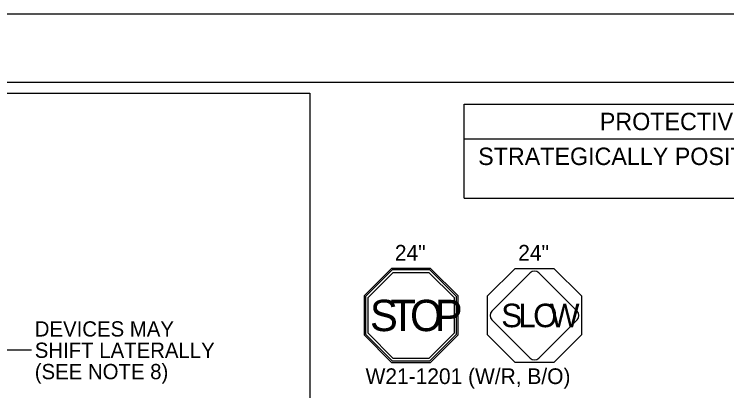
# Model space of a CAD drawing. Extents: x 99999.1 to 100095.7, y 99995 to 100010.7.
# Drawn here: x 100049.366 to 100052.641, y 100008.958 to 100010.687 of the extents above; entities that cross this region are included whole.
import ezdxf

# ---------------------------------------------------------------- set-up
doc = ezdxf.new("R2010")
doc.units = 0
for name, color, linetype in [('SH_GI_PlotLimits', 7, 'Continuous'), ('SH_GI_SheetBorder', 7, 'Continuous'), ('SH_TI_Tables', 7, 'Continuous'), ('TR_SN_ConstructionSigns', 7, 'Continuous'), ('TR_WZ_WorkZoneDetails', 7, 'Continuous'), ('TR_WZ_WorkZoneTextCurrent', 7, 'Continuous')]:
    doc.layers.add(name, color=color, linetype=linetype)

msp = doc.modelspace()

# ---------------------------------------------------------------- linework, layer by layer
at = {"layer": 'SH_GI_PlotLimits'}
msp.add_lwpolyline([(100039.0625, 99999.6875), (100056.0625, 99999.6875), (100056.0625, 100010.6875), (100039.0625, 100010.6875)], close=True, dxfattribs=at)
at = {"layer": 'SH_GI_SheetBorder'}
msp.add_line((100040, 100010.375), (100055.75, 100010.375), dxfattribs=at)
at = {"layer": 'SH_TI_Tables'}
for p, q in [((100051.4347, 100009.843), (100051.4347, 100010.275)), ((100051.4347, 100010.275), (100055.65, 100010.275)), ((100051.4347, 100010.115), (100055.65, 100010.115)), ((100051.4347, 100009.843), (100055.65, 100009.843))]:
    msp.add_line(p, q, dxfattribs=at)
msp.add_lwpolyline([(100045.2702, 100010.325), (100050.7241, 100010.325), (100050.7241, 100008.2892), (100045.2702, 100008.2892)], close=True, dxfattribs=at)
at = {"layer": 'TR_SN_ConstructionSigns'}
for p, q in [((100051.1006, 100009.5201), (100050.9741, 100009.3936)), ((100051.2796, 100009.5201), (100051.1006, 100009.5201)), ((100051.4061, 100009.3936), (100051.2796, 100009.5201)), ((100051.1034, 100009.5134), (100050.9809, 100009.3908)), ((100050.9921, 100009.3861), (100051.1081, 100009.5021)), ((100051.2768, 100009.5134), (100051.1034, 100009.5134)), ((100051.1081, 100009.5021), (100051.2721, 100009.5021)), ((100051.2721, 100009.5021), (100051.3881, 100009.3861)), ((100051.3994, 100009.3908), (100051.2768, 100009.5134)), ((100051.7367, 100009.4997), (100051.5615, 100009.3245)), ((100051.9527, 100009.3245), (100051.7775, 100009.4997)), ((100050.9741, 100009.3936), (100050.9741, 100009.2146)), ((100050.9809, 100009.3908), (100050.9809, 100009.2174)), ((100050.9921, 100009.2221), (100050.9921, 100009.3861)), ((100051.3881, 100009.3861), (100051.3881, 100009.2221)), ((100051.3994, 100009.2174), (100051.3994, 100009.3908)), ((100051.4061, 100009.2146), (100051.4061, 100009.3936)), ((100051.5615, 100009.2837), (100051.7367, 100009.1085)), ((100051.7775, 100009.1085), (100051.9527, 100009.2837)), ((100051.1081, 100009.1061), (100050.9921, 100009.2221)), ((100051.3881, 100009.2221), (100051.2721, 100009.1061)), ((100050.9741, 100009.2146), (100051.1006, 100009.0881)), ((100050.9809, 100009.2174), (100051.1034, 100009.0949)), ((100051.2768, 100009.0949), (100051.3994, 100009.2174)), ((100051.2796, 100009.0881), (100051.4061, 100009.2146)), ((100051.1034, 100009.0949), (100051.2768, 100009.0949)), ((100051.2721, 100009.1061), (100051.1081, 100009.1061)), ((100051.1006, 100009.0881), (100051.2796, 100009.0881))]:
    msp.add_line(p, q, dxfattribs=at)
msp.add_lwpolyline([(100051.9731, 100009.3936), (100051.9731, 100009.2146), (100051.8466, 100009.0881), (100051.6676, 100009.0881), (100051.5411, 100009.2146), (100051.5411, 100009.3936), (100051.6676, 100009.5201), (100051.8466, 100009.5201)], close=True, dxfattribs=at)
for centre, start, end in [((100051.7571, 100009.4794), 45, 135), ((100051.5818, 100009.3041), 135, 225), ((100051.9324, 100009.3041), 315, 45), ((100051.7571, 100009.1288), 225, 315)]:
    msp.add_arc(centre, 0.0288, start, end, dxfattribs=at)
at = {"layer": 'TR_WZ_WorkZoneDetails'}
msp.add_line((100049.4456, 100009.1443), (100049.2856, 100009.1443), dxfattribs=at)

# ---------------------------------------------------------------- texts
at = {"layer": 'SH_TI_Tables'}
for s, p in [('PROTECTIVE VEHICLE ROLL AHEAD DISTANCE = R', (100052.0577, 100010.155)), ('STRATEGICALLY POSITION WORK VEHICLE TO PROTECT WORK CREW.', (100051.4984, 100009.995))]:
    msp.add_text(s, height=0.08, rotation=360, dxfattribs=at).set_placement(p)
at = {"layer": 'TR_SN_ConstructionSigns'}
for s, height, p in [('24"', 0.072, (100051.1154, 100009.5561)), ('24"', 0.072, (100051.6824, 100009.5561)), ('S', 0.144, (100051.0007, 100009.2321)), ('T', 0.144, (100051.0943, 100009.2321)), ('O', 0.144, (100051.1851, 100009.2321)), ('P', 0.144, (100051.2988, 100009.2321)), ('S', 0.108, (100051.6043, 100009.2501)), ('L', 0.108, (100051.6831, 100009.2501)), ('O', 0.108, (100051.7512, 100009.2501)), ('W', 0.108, (100051.8279, 100009.2501))]:
    msp.add_text(s, height=height, dxfattribs=at).set_placement(p)
msp.add_text('W21-1201 (W/R, B/O)', height=0.072, rotation=360, dxfattribs=at).set_placement((100050.9809, 100008.9891))
at = {"layer": 'TR_WZ_WorkZoneTextCurrent'}
for s, p in [('DEVICES MAY', (100049.4602, 100009.2073)), ('SHIFT LATERALLY', (100049.4602, 100009.1093)), ('(SEE NOTE 8)', (100049.4602, 100009.0113))]:
    msp.add_text(s, height=0.07, dxfattribs=at).set_placement(p)

doc.saveas('drawing.dxf')
